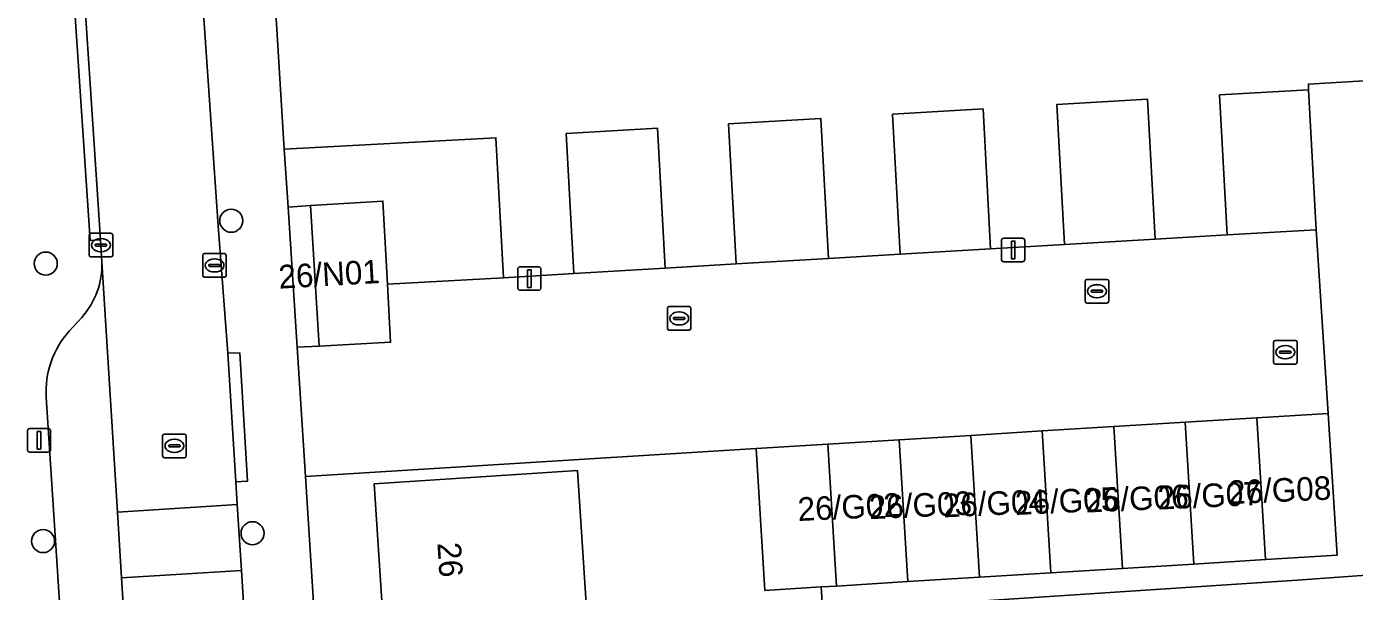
# Model space of a CAD drawing. Extents: x 159680 to 160786, y 387323 to 388340.
# Drawn here: x 160218.6 to 160275, y 388183.2 to 388207.2 of the extents above; entities that cross this region are included whole.
import ezdxf

# ---------------------------------------------------------------- set-up
doc = ezdxf.new("R2010")
doc.units = 0
for name, color, linetype in [('IMGEO_Boom', 7, 'Continuous'), ('IMGEO_Erf', 7, 'Continuous'), ('IMGEO_Hek', 7, 'Continuous'), ('IMGEO_Kolk', 7, 'Continuous'), ('IMGEO_Lichtmast', 7, 'Continuous'), ('IMGEO_Pand', 7, 'Continuous'), ('IMGEO_Pand_nummerreeks', 7, 'Continuous'), ('IMGEO_Parkeervlak_open', 7, 'Continuous'), ('IMGEO_Rijbaan_lokaal_open', 7, 'Continuous'), ('IMGEO_Rioolput', 7, 'Continuous'), ('IMGEO_Voetpad_open', 7, 'Continuous')]:
    doc.layers.add(name, color=color, linetype=linetype)

msp = doc.modelspace()

# ---------------------------------------------------------------- linework, layer by layer
at = {"layer": 'IMGEO_Boom'}
for centre in [(160227.29, 388198.955), (160219.407, 388197.136), (160228.195, 388185.684), (160219.296, 388185.349)]:
    msp.add_circle(centre, 0.489, dxfattribs=at)
at = {"layer": 'IMGEO_Erf'}
for points in [[(160228.533, 388218.429), (160229.54, 388201.994), (160238.537, 388202.482), (160238.86, 388196.535), (160241.849, 388196.711), (160241.526, 388202.658), (160245.405, 388202.887), (160245.728, 388196.94), (160248.749, 388197.119), (160248.426, 388203.065), (160252.346, 388203.297), (160252.669, 388197.35), (160255.72, 388197.53), (160255.397, 388203.476), (160259.242, 388203.703), (160259.565, 388197.757), (160262.7, 388197.942), (160262.377, 388203.888), (160266.233, 388204.116), (160266.556, 388198.17), (160269.618, 388198.35), (160269.295, 388204.296), (160273.08, 388204.52), (160273.067, 388204.759), (160307.977, 388206.843)], [(160252.354, 388146.8), (160252.14, 388150.848), (160251.977, 388153.935), (160251.61, 388160.887), (160251.389, 388165.076), (160253.666, 388165.196), (160253.187, 388171.181), (160250.791, 388171.012), (160250.526, 388174.765), (160250.244, 388178.768), (160252.64, 388178.937), (160252.365, 388183.401), (160249.97, 388183.254), (160249.6, 388189.28), (160230.448, 388188.093), (160233.59, 388138.608)], [(160236.094, 388145.924), (160235.64, 388152.869), (160235.187, 388159.813), (160234.733, 388166.76), (160234.28, 388173.705), (160233.826, 388180.65), (160233.361, 388187.778), (160242.004, 388188.342), (160242.33, 388183.353), (160242.47, 388181.214), (160242.923, 388174.269), (160243.377, 388167.324), (160243.83, 388160.378), (160244.284, 388153.433), (160244.738, 388146.489)], [(160278.357, 388141.498), (160275.992, 388177.481), (160275.808, 388180.278), (160275.539, 388183.903), (160272.598, 388183.685), (160256.259, 388182.615), (160256.758, 388175.012), (160257.014, 388171.081), (160254.602, 388170.922), (160254.798, 388167.928), (160254.994, 388164.934), (160257.408, 388165.093), (160257.665, 388161.162), (160257.923, 388157.23), (160255.51, 388157.072), (160255.706, 388154.078), (160255.902, 388151.084), (160258.315, 388151.242), (160258.572, 388147.311)]]:
    msp.add_lwpolyline(points, dxfattribs=at)
at = {"layer": 'IMGEO_Hek'}
msp.add_lwpolyline([(160229.54, 388201.994), (160228.533, 388218.429)], dxfattribs=at)
at = {"layer": 'IMGEO_Kolk'}
for p, q in [((160221.252, 388197.494), (160221.252, 388198.346)), ((160221.327, 388198.42), (160222.179, 388198.42)), ((160221.554, 388197.963), (160221.952, 388197.963)), ((160221.74, 388198.2), (160221.765, 388198.2)), ((160222.253, 388198.346), (160222.253, 388197.494)), ((160222.179, 388197.42), (160221.327, 388197.42)), ((160221.511, 388197.914), (160221.511, 388197.926)), ((160221.949, 388197.877), (160221.551, 388197.877)), ((160221.763, 388197.64), (160221.738, 388197.64)), ((160221.995, 388197.926), (160221.995, 388197.914)), ((160226.08, 388196.632), (160226.08, 388197.484)), ((160226.155, 388197.558), (160227.007, 388197.558)), ((160227.081, 388197.484), (160227.081, 388196.632)), ((160226.339, 388197.052), (160226.339, 388197.064)), ((160226.777, 388197.015), (160226.379, 388197.015)), ((160226.382, 388197.101), (160226.78, 388197.101)), ((160226.568, 388197.338), (160226.593, 388197.338)), ((160226.823, 388197.064), (160226.823, 388197.052)), ((160227.007, 388196.558), (160226.155, 388196.558)), ((160226.591, 388196.778), (160226.566, 388196.778)), ((160263.583, 388195.534), (160263.583, 388196.386)), ((160263.658, 388196.46), (160264.51, 388196.46)), ((160264.584, 388196.386), (160264.584, 388195.534)), ((160263.842, 388195.954), (160263.842, 388195.966)), ((160264.28, 388195.917), (160263.882, 388195.917)), ((160263.885, 388196.003), (160264.283, 388196.003)), ((160264.071, 388196.24), (160264.096, 388196.24)), ((160264.326, 388195.966), (160264.326, 388195.954)), ((160245.829, 388194.382), (160245.829, 388195.234)), ((160245.904, 388195.308), (160246.756, 388195.308)), ((160246.83, 388195.234), (160246.83, 388194.382)), ((160264.51, 388195.46), (160263.658, 388195.46)), ((160264.094, 388195.68), (160264.069, 388195.68)), ((160246.088, 388194.802), (160246.088, 388194.814)), ((160246.526, 388194.765), (160246.128, 388194.765)), ((160246.131, 388194.851), (160246.529, 388194.851)), ((160246.317, 388195.088), (160246.342, 388195.088)), ((160246.572, 388194.814), (160246.572, 388194.802)), ((160246.756, 388194.308), (160245.904, 388194.308)), ((160246.34, 388194.528), (160246.315, 388194.528))]:
    msp.add_line(p, q, dxfattribs=at)
for points in [[(160221.252, 388197.494), (160221.252, 388198.346)], [(160221.327, 388198.42), (160222.179, 388198.42)], [(160222.253, 388198.346), (160222.253, 388197.494)], [(160222.179, 388197.42), (160221.327, 388197.42)], [(160226.08, 388196.632), (160226.08, 388197.484)], [(160226.155, 388197.558), (160227.007, 388197.558)], [(160227.081, 388197.484), (160227.081, 388196.632)], [(160227.007, 388196.558), (160226.155, 388196.558)], [(160263.583, 388195.534), (160263.583, 388196.386)], [(160263.658, 388196.46), (160264.51, 388196.46)], [(160264.584, 388196.386), (160264.584, 388195.534)], [(160245.829, 388194.382), (160245.829, 388195.234)], [(160245.904, 388195.308), (160246.756, 388195.308)], [(160246.83, 388195.234), (160246.83, 388194.382)], [(160264.51, 388195.46), (160263.658, 388195.46)], [(160246.756, 388194.308), (160245.904, 388194.308)]]:
    msp.add_lwpolyline(points, dxfattribs=at)
for centre, radius, start, end in [((160221.329, 388198.344), 0.0765, 91.552, 178.448), ((160221.329, 388198.344), 0.0765, 91.552, 178.448), ((160221.551, 388197.923), 0.0403, 85.8775, 175.7526), ((160221.956, 388197.925), 0.0386, 1.7309, 96.639), ((160222.177, 388198.344), 0.0765, 1.552, 88.448), ((160222.177, 388198.344), 0.0765, 1.552, 88.448), ((160221.329, 388197.496), 0.0765, 181.552, 268.448), ((160221.329, 388197.496), 0.0765, 181.552, 268.448), ((160221.548, 388197.913), 0.0366, 178.938, 274.7102), ((160221.952, 388197.92), 0.043, 264.8664, 352.4533), ((160222.177, 388197.496), 0.0765, 271.552, 358.448), ((160222.177, 388197.496), 0.0765, 271.552, 358.448), ((160226.157, 388197.482), 0.0765, 91.552, 178.448), ((160226.157, 388197.482), 0.0765, 91.552, 178.448), ((160227.005, 388197.482), 0.0765, 1.552, 88.448), ((160227.005, 388197.482), 0.0765, 1.552, 88.448), ((160226.379, 388197.061), 0.0403, 85.8775, 175.7526), ((160226.376, 388197.051), 0.0366, 178.938, 274.7102), ((160226.78, 388197.058), 0.043, 264.8664, 352.4533), ((160226.784, 388197.063), 0.0386, 1.7309, 96.639), ((160226.157, 388196.634), 0.0765, 181.552, 268.448), ((160226.157, 388196.634), 0.0765, 181.552, 268.448), ((160227.005, 388196.634), 0.0765, 271.552, 358.448), ((160227.005, 388196.634), 0.0765, 271.552, 358.448), ((160263.66, 388196.384), 0.0765, 91.552, 178.448), ((160263.66, 388196.384), 0.0765, 91.552, 178.448), ((160264.508, 388196.384), 0.0765, 1.552, 88.448), ((160264.508, 388196.384), 0.0765, 1.552, 88.448), ((160263.882, 388195.963), 0.0403, 85.8775, 175.7526), ((160263.879, 388195.953), 0.0366, 178.938, 274.7102), ((160264.283, 388195.96), 0.043, 264.8664, 352.4533), ((160264.287, 388195.965), 0.0386, 1.7309, 96.639), ((160245.906, 388195.232), 0.0765, 91.552, 178.448), ((160245.906, 388195.232), 0.0765, 91.552, 178.448), ((160246.754, 388195.232), 0.0765, 1.552, 88.448), ((160246.754, 388195.232), 0.0765, 1.552, 88.448), ((160263.66, 388195.536), 0.0765, 181.552, 268.448), ((160263.66, 388195.536), 0.0765, 181.552, 268.448), ((160264.508, 388195.536), 0.0765, 271.552, 358.448), ((160264.508, 388195.536), 0.0765, 271.552, 358.448), ((160246.128, 388194.811), 0.0403, 85.8775, 175.7526), ((160246.125, 388194.801), 0.0366, 178.938, 274.7102), ((160246.529, 388194.808), 0.043, 264.8664, 352.4533), ((160246.533, 388194.813), 0.0386, 1.7309, 96.639), ((160245.906, 388194.384), 0.0765, 181.552, 268.448), ((160245.906, 388194.384), 0.0765, 181.552, 268.448), ((160246.754, 388194.384), 0.0765, 271.552, 358.448), ((160246.754, 388194.384), 0.0765, 271.552, 358.448)]:
    msp.add_arc(centre, radius, start, end, dxfattribs=at)
for centre, major_axis, ratio, start_param, end_param in [((160221.739, 388197.92), (-0.387, 0.002), 0.722429, 4.712389, 7.853982), ((160221.764, 388197.92), (-0.39, 0.002), 0.717154, 1.570796, 4.712389), ((160226.567, 388197.058), (-0.387, 0.002), 0.722429, 4.712389, 7.853982), ((160226.592, 388197.058), (-0.39, 0.002), 0.717154, 1.570796, 4.712389), ((160264.07, 388195.96), (-0.387, 0.002), 0.722429, 4.712389, 7.853982), ((160264.095, 388195.96), (-0.39, 0.002), 0.717154, 1.570796, 4.712389), ((160246.316, 388194.808), (-0.387, 0.002), 0.722429, 4.712389, 7.853982), ((160246.341, 388194.808), (-0.39, 0.002), 0.717154, 1.570796, 4.712389)]:
    msp.add_ellipse(centre, major_axis=major_axis, ratio=ratio, start_param=start_param, end_param=end_param, dxfattribs=at)
at = {"layer": 'IMGEO_Lichtmast'}
for p, q in [((160260.025, 388197.314), (160260.025, 388198.114)), ((160260.025, 388198.114), (160260.025, 388197.314)), ((160260.125, 388198.214), (160260.915, 388198.214)), ((160260.915, 388198.214), (160260.125, 388198.214)), ((160261.015, 388198.114), (160261.015, 388197.314)), ((160261.015, 388197.314), (160261.015, 388198.114)), ((160239.464, 388196.101), (160239.464, 388196.901)), ((160239.464, 388196.901), (160239.464, 388196.101)), ((160239.564, 388197.001), (160240.354, 388197.001)), ((160240.354, 388197.001), (160239.564, 388197.001)), ((160240.454, 388196.901), (160240.454, 388196.101)), ((160240.454, 388196.101), (160240.454, 388196.901)), ((160260.915, 388197.214), (160260.125, 388197.214)), ((160260.125, 388197.214), (160260.915, 388197.214)), ((160240.354, 388196.001), (160239.564, 388196.001)), ((160239.564, 388196.001), (160240.354, 388196.001)), ((160218.725, 388190.129), (160219.515, 388190.129)), ((160219.515, 388190.129), (160218.725, 388190.129)), ((160218.625, 388189.229), (160218.625, 388190.029)), ((160218.625, 388190.029), (160218.625, 388189.229)), ((160219.615, 388190.029), (160219.615, 388189.229)), ((160219.615, 388189.229), (160219.615, 388190.029)), ((160219.515, 388189.129), (160218.725, 388189.129)), ((160218.725, 388189.129), (160219.515, 388189.129))]:
    msp.add_line(p, q, dxfattribs=at)
for points in [[(160260.445, 388198.089), (160260.595, 388198.089), (160260.595, 388197.339), (160260.445, 388197.339), (160260.445, 388198.089)], [(160239.884, 388196.876), (160240.034, 388196.876), (160240.034, 388196.126), (160239.884, 388196.126), (160239.884, 388196.876)], [(160219.045, 388190.004), (160219.195, 388190.004), (160219.195, 388189.254), (160219.045, 388189.254), (160219.045, 388190.004)]]:
    msp.add_lwpolyline(points, dxfattribs=at)
for centre, start, end in [((160260.125, 388198.114), 90, 180), ((160260.125, 388198.114), 90, 180), ((160260.915, 388198.114), 0, 90), ((160260.915, 388198.114), 360, 90), ((160239.564, 388196.901), 90, 180), ((160239.564, 388196.901), 90, 180), ((160240.354, 388196.901), 0, 90), ((160240.354, 388196.901), 360, 90), ((160260.125, 388197.314), 180, 270), ((160260.125, 388197.314), 180, 270), ((160260.915, 388197.314), 270, 0), ((160260.915, 388197.314), 270, 0), ((160239.564, 388196.101), 180, 270), ((160239.564, 388196.101), 180, 270), ((160240.354, 388196.101), 270, 0), ((160240.354, 388196.101), 270, 0), ((160218.725, 388190.029), 90, 180), ((160218.725, 388190.029), 90, 180), ((160219.515, 388190.029), 0, 90), ((160219.515, 388190.029), 360, 90), ((160218.725, 388189.229), 180, 270), ((160218.725, 388189.229), 180, 270), ((160219.515, 388189.229), 270, 0), ((160219.515, 388189.229), 270, 0)]:
    msp.add_arc(centre, 0.1, start, end, dxfattribs=at)
at = {"layer": 'IMGEO_Pand'}
for points in [[(160273.403, 388198.574), (160273.08, 388204.52), (160269.295, 388204.296), (160269.618, 388198.35)], [(160259.565, 388197.757), (160259.242, 388203.703), (160255.397, 388203.476), (160255.72, 388197.53)], [(160266.556, 388198.17), (160266.233, 388204.116), (160262.377, 388203.888), (160262.7, 388197.942)], [(160252.669, 388197.35), (160252.346, 388203.297), (160248.426, 388203.065), (160248.749, 388197.119)], [(160230.658, 388199.595), (160233.736, 388199.787), (160233.926, 388196.268), (160238.86, 388196.535), (160238.537, 388202.482), (160229.54, 388201.994), (160229.71, 388199.53)], [(160245.728, 388196.94), (160245.405, 388202.887), (160241.526, 388202.658), (160241.849, 388196.711)], [(160231.03, 388193.629), (160234.061, 388193.794), (160233.926, 388196.268), (160233.736, 388199.787), (160230.658, 388199.595)], [(160270.876, 388190.588), (160271.247, 388184.562), (160274.287, 388184.749), (160273.916, 388190.775)], [(160261.758, 388190.028), (160262.128, 388184.001), (160265.168, 388184.188), (160264.798, 388190.214)], [(160264.798, 388190.214), (160265.168, 388184.188), (160268.207, 388184.375), (160267.837, 388190.401)], [(160267.837, 388190.401), (160268.207, 388184.375), (160271.247, 388184.562), (160270.876, 388190.588)], [(160256.049, 388183.628), (160255.679, 388189.654), (160252.639, 388189.467), (160253.01, 388183.441)], [(160255.679, 388189.654), (160256.049, 388183.628), (160259.089, 388183.815), (160258.719, 388189.841)], [(160258.719, 388189.841), (160259.089, 388183.815), (160262.128, 388184.001), (160261.758, 388190.028)], [(160252.639, 388189.467), (160249.6, 388189.28), (160249.97, 388183.254), (160252.365, 388183.401), (160253.01, 388183.441)], [(160242.47, 388181.214), (160242.33, 388183.353), (160242.004, 388188.342), (160233.361, 388187.778), (160233.826, 388180.65)]]:
    msp.add_lwpolyline(points, close=True, dxfattribs=at)
at = {"layer": 'IMGEO_Parkeervlak_open'}
for points in [[(160222.632, 388183.79), (160222.45, 388186.583), (160221.797, 388197.207)], [(160220.936, 388194.846), (160220.404, 388194.259)], [(160219.429, 388191.461), (160220.801, 388170.376), (160223.934, 388122.727), (160226.665, 388079.521)], [(160229.645, 388075.157), (160226.539, 388122.896), (160226.495, 388123.57), (160226.311, 388126.364), (160222.632, 388183.79)]]:
    msp.add_lwpolyline(points, dxfattribs=at)
for centre, radius, start, end in [((160218.39, 388197.112), 3.408, 318.3275, 1.6011), ((160223.215, 388191.711), 3.794, 137.802, 183.7749)]:
    msp.add_arc(centre, radius, start, end, dxfattribs=at)
at = {"layer": 'IMGEO_Rijbaan_lokaal_open'}
msp.add_lwpolyline([(160230.754, 388228.997), (160230.429, 388234.002), (160219.489, 388233.285), (160219.585, 388231.695), (160219.881, 388227.131), (160220.041, 388224.42), (160220.42, 388218.017), (160221.733, 388198.143), (160221.797, 388197.207), (160222.45, 388186.583), (160227.549, 388186.898), (160227.488, 388187.872), (160227.151, 388193.326), (160226.73, 388198.737), (160225.542, 388215.96), (160225.172, 388222.64)], dxfattribs=at)
for points in [[(160255.679, 388189.654), (160258.719, 388189.841), (160261.758, 388190.028), (160264.798, 388190.214), (160267.837, 388190.401), (160270.876, 388190.588), (160273.916, 388190.775), (160273.403, 388198.574), (160269.618, 388198.35), (160266.556, 388198.17), (160262.7, 388197.942), (160259.565, 388197.757), (160255.72, 388197.53), (160252.669, 388197.35), (160248.749, 388197.119), (160245.728, 388196.94), (160241.849, 388196.711), (160238.86, 388196.535), (160233.926, 388196.268), (160234.061, 388193.794), (160231.03, 388193.629), (160230.094, 388193.579), (160230.448, 388188.093), (160249.6, 388189.28), (160252.639, 388189.467)], [(160227.721, 388184.104), (160227.549, 388186.898), (160222.45, 388186.583), (160222.632, 388183.79)], [(160228.646, 388169.158), (160227.721, 388184.104), (160222.632, 388183.79), (160226.311, 388126.364), (160231.316, 388126.685), (160230.862, 388133.902), (160230.665, 388137.04)]]:
    msp.add_lwpolyline(points, close=True, dxfattribs=at)
at = {"layer": 'IMGEO_Rioolput'}
for p, q in [((160271.589, 388192.944), (160271.589, 388193.796)), ((160271.664, 388193.87), (160272.516, 388193.87)), ((160272.077, 388193.65), (160272.102, 388193.65)), ((160272.59, 388193.796), (160272.59, 388192.944)), ((160272.516, 388192.87), (160271.664, 388192.87)), ((160271.848, 388193.364), (160271.848, 388193.376)), ((160272.286, 388193.327), (160271.888, 388193.327)), ((160271.891, 388193.413), (160272.289, 388193.413)), ((160272.1, 388193.09), (160272.075, 388193.09)), ((160272.332, 388193.376), (160272.332, 388193.364)), ((160224.376, 388188.966), (160224.376, 388189.818)), ((160224.451, 388189.892), (160225.303, 388189.892)), ((160224.864, 388189.672), (160224.889, 388189.672)), ((160225.377, 388189.818), (160225.377, 388188.966)), ((160224.635, 388189.386), (160224.635, 388189.398)), ((160225.073, 388189.349), (160224.675, 388189.349)), ((160224.678, 388189.435), (160225.076, 388189.435)), ((160224.887, 388189.112), (160224.862, 388189.112)), ((160225.119, 388189.398), (160225.119, 388189.386)), ((160225.303, 388188.892), (160224.451, 388188.892))]:
    msp.add_line(p, q, dxfattribs=at)
for points in [[(160271.589, 388192.944), (160271.589, 388193.796)], [(160271.664, 388193.87), (160272.516, 388193.87)], [(160272.59, 388193.796), (160272.59, 388192.944)], [(160272.516, 388192.87), (160271.664, 388192.87)], [(160224.376, 388188.966), (160224.376, 388189.818)], [(160224.451, 388189.892), (160225.303, 388189.892)], [(160225.377, 388189.818), (160225.377, 388188.966)], [(160225.303, 388188.892), (160224.451, 388188.892)]]:
    msp.add_lwpolyline(points, dxfattribs=at)
for centre, radius, start, end in [((160271.666, 388193.794), 0.0765, 91.552, 178.448), ((160271.666, 388193.794), 0.0765, 91.552, 178.448), ((160272.514, 388193.794), 0.0765, 1.552, 88.448), ((160272.514, 388193.794), 0.0765, 1.552, 88.448), ((160271.666, 388192.946), 0.0765, 181.552, 268.448), ((160271.666, 388192.946), 0.0765, 181.552, 268.448), ((160271.888, 388193.373), 0.0403, 85.8775, 175.7526), ((160271.885, 388193.363), 0.0366, 178.938, 274.7102), ((160272.289, 388193.37), 0.043, 264.8664, 352.4533), ((160272.293, 388193.375), 0.0386, 1.7309, 96.639), ((160272.514, 388192.946), 0.0765, 271.552, 358.448), ((160272.514, 388192.946), 0.0765, 271.552, 358.448), ((160224.453, 388189.816), 0.0765, 91.552, 178.448), ((160224.453, 388189.816), 0.0765, 91.552, 178.448), ((160225.301, 388189.816), 0.0765, 1.552, 88.448), ((160225.301, 388189.816), 0.0765, 1.552, 88.448), ((160224.453, 388188.968), 0.0765, 181.552, 268.448), ((160224.453, 388188.968), 0.0765, 181.552, 268.448), ((160224.675, 388189.395), 0.0403, 85.8775, 175.7526), ((160224.672, 388189.385), 0.0366, 178.938, 274.7102), ((160225.076, 388189.392), 0.043, 264.8664, 352.4533), ((160225.08, 388189.397), 0.0386, 1.7309, 96.639), ((160225.301, 388188.968), 0.0765, 271.552, 358.448), ((160225.301, 388188.968), 0.0765, 271.552, 358.448)]:
    msp.add_arc(centre, radius, start, end, dxfattribs=at)
for centre, major_axis, ratio, start_param, end_param in [((160272.076, 388193.37), (-0.387, 0.002), 0.722429, 4.712389, 7.853982), ((160272.101, 388193.37), (-0.39, 0.002), 0.717154, 1.570796, 4.712389), ((160224.863, 388189.392), (-0.387, 0.002), 0.722429, 4.712389, 7.853982), ((160224.888, 388189.392), (-0.39, 0.002), 0.717154, 1.570796, 4.712389)]:
    msp.add_ellipse(centre, major_axis=major_axis, ratio=ratio, start_param=start_param, end_param=end_param, dxfattribs=at)
at = {"layer": 'IMGEO_Voetpad_open'}
for points in [[(160221.797, 388197.207), (160221.733, 388198.143), (160221.302, 388198.112), (160219.966, 388218.005), (160220.42, 388218.017), (160220.041, 388224.42), (160212.709, 388223.925)], [(160230.448, 388188.093), (160230.094, 388193.579), (160229.71, 388199.53), (160229.54, 388201.994), (160228.533, 388218.429), (160228.2, 388223.32), (160225.148, 388223.116)], [(160225.172, 388222.64), (160225.542, 388215.96), (160226.73, 388198.737), (160227.151, 388193.326), (160227.65, 388193.351), (160227.987, 388187.897), (160227.488, 388187.872), (160227.549, 388186.898), (160227.721, 388184.104), (160228.646, 388169.158), (160230.665, 388137.04), (160231.164, 388137.066), (160231.361, 388133.928), (160230.862, 388133.902), (160231.316, 388126.685), (160231.407, 388125.24), (160231.5, 388123.891), (160231.908, 388116.226), (160232.999, 388097.946)], [(160307.977, 388206.843), (160273.067, 388204.759), (160273.08, 388204.52), (160273.403, 388198.574), (160273.916, 388190.775), (160274.287, 388184.749), (160271.247, 388184.562), (160268.207, 388184.375), (160265.168, 388184.188), (160262.128, 388184.001), (160259.089, 388183.815), (160256.049, 388183.628), (160253.01, 388183.441), (160252.365, 388183.401), (160252.64, 388178.937), (160252.923, 388174.922), (160253.187, 388171.181), (160253.666, 388165.196), (160253.885, 388161.035), (160254.252, 388154.083), (160254.416, 388150.968), (160254.628, 388146.946)], [(160220.404, 388194.259), (160220.936, 388194.846)], [(160226.665, 388079.521), (160223.934, 388122.727), (160220.801, 388170.376), (160219.429, 388191.461)], [(160236.323, 388097.863), (160235.528, 388109.24), (160235.298, 388112.532), (160235.052, 388115.583), (160234.52, 388123.965), (160233.877, 388134.084), (160233.687, 388137.086), (160233.59, 388138.608), (160230.448, 388188.093)], [(160256.159, 388147.153), (160255.902, 388151.084), (160255.706, 388154.078), (160255.51, 388157.072), (160255.252, 388161.004), (160254.994, 388164.934), (160254.798, 388167.928), (160254.602, 388170.922), (160254.344, 388174.853), (160253.846, 388182.457), (160256.259, 388182.615), (160272.598, 388183.685), (160275.539, 388183.903)]]:
    msp.add_lwpolyline(points, dxfattribs=at)
for points in [[(160220.42, 388218.017), (160219.966, 388218.005), (160221.302, 388198.112), (160221.733, 388198.143)], [(160229.71, 388199.53), (160230.094, 388193.579), (160231.03, 388193.629), (160230.658, 388199.595)], [(160227.151, 388193.326), (160227.488, 388187.872), (160227.987, 388187.897), (160227.65, 388193.351)]]:
    msp.add_lwpolyline(points, close=True, dxfattribs=at)
for centre, radius, start, end in [((160218.39, 388197.112), 3.408, 318.3275, 1.6011), ((160223.215, 388191.711), 3.794, 137.802, 183.7749)]:
    msp.add_arc(centre, radius, start, end, dxfattribs=at)

# ---------------------------------------------------------------- texts
at = {"layer": 'IMGEO_Pand_nummerreeks'}
for s, rotation, p in [('26/N01', 3.2245, (160229.326, 388196.068)), ('26/G07', 2.6026, (160266.684, 388186.687)), ('26/G08', 2.6026, (160269.679, 388186.918)), ('26/G02', 2.6026, (160251.386, 388186.201)), ('26/G03', 2.6026, (160254.41, 388186.278)), ('26/G04', 2.6026, (160257.555, 388186.355)), ('26/G05', 2.6026, (160260.624, 388186.457)), ('26/G06', 2.6026, (160263.616, 388186.56)), ('26', 273.7356, (160236.05, 388185.268))]:
    msp.add_text(s, height=1, rotation=rotation, dxfattribs=at).set_placement(p)

doc.saveas('drawing.dxf')
